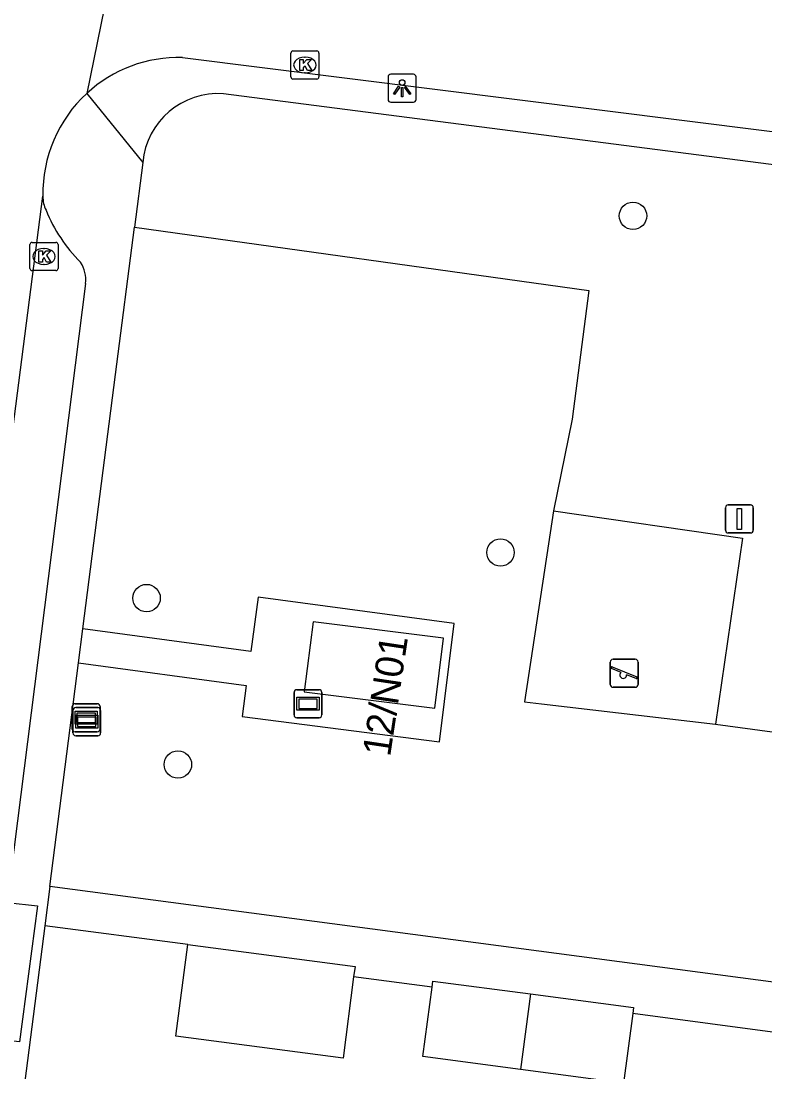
# Model space of a CAD drawing. Extents: x 162186 to 163152, y 385513 to 386513.
# Drawn here: x 162376.01 to 162402.52, y 386225.15 to 386262.59 of the extents above; entities that cross this region are included whole.
import ezdxf

# ---------------------------------------------------------------- set-up
doc = ezdxf.new("R2010")
doc.units = 0
for name, color, linetype in [('IMGEO_Boom', 7, 'Continuous'), ('IMGEO_Groenvoorziening', 7, 'Continuous'), ('IMGEO_Kolk', 7, 'Continuous'), ('IMGEO_Lichtpunt', 7, 'Continuous'), ('IMGEO_Pand', 7, 'Continuous'), ('IMGEO_Pand_nummerreeks', 7, 'Continuous'), ('IMGEO_Rijbaan_lokaal_open', 7, 'Continuous'), ('IMGEO_Speelvoorziening', 7, 'Continuous'), ('IMGEO_Verkeersbordpaal', 7, 'Continuous'), ('IMGEO_Verklikker', 7, 'Continuous'), ('IMGEO_Voetpad_open', 7, 'Continuous')]:
    doc.layers.add(name, color=color, linetype=linetype)

msp = doc.modelspace()

# ---------------------------------------------------------------- linework, layer by layer
at = {"layer": 'IMGEO_Boom'}
for centre in [(162397.82, 386255.655), (162393.1, 386243.657), (162380.485, 386242.035), (162381.602, 386236.105)]:
    msp.add_circle(centre, 0.489, dxfattribs=at)
at = {"layer": 'IMGEO_Groenvoorziening'}
for points in [[(162380.058, 386255.254), (162396.249, 386252.998), (162395.647, 386248.41), (162394.991, 386245.141)], [(162394.991, 386245.141), (162394.812, 386243.965), (162393.957, 386238.339), (162394.557, 386238.269), (162400.761, 386237.546)], [(162394.991, 386245.141), (162401.719, 386244.167), (162400.761, 386237.546)], [(162400.761, 386237.546), (162444.246, 386231.665)]]:
    msp.add_lwpolyline(points, dxfattribs=at)
at = {"layer": 'IMGEO_Kolk'}
for p, q in [((162385.627, 386260.601), (162385.627, 386261.453)), ((162385.702, 386261.527), (162386.554, 386261.527)), ((162386.115, 386261.307), (162386.14, 386261.307)), ((162386.628, 386261.453), (162386.628, 386260.601)), ((162386.554, 386260.527), (162385.702, 386260.527)), ((162386.138, 386260.747), (162386.113, 386260.747)), ((162376.329, 386253.779), (162376.329, 386254.631)), ((162376.404, 386254.705), (162377.256, 386254.705)), ((162376.817, 386254.485), (162376.842, 386254.485)), ((162377.33, 386254.631), (162377.33, 386253.779)), ((162376.84, 386253.925), (162376.815, 386253.925)), ((162377.256, 386253.705), (162376.404, 386253.705))]:
    msp.add_line(p, q, dxfattribs=at)
for points in [[(162385.627, 386260.601), (162385.627, 386261.453)], [(162385.702, 386261.527), (162386.554, 386261.527)], [(162385.948, 386261.227), (162386.071, 386261.227), (162386.071, 386261.076), (162386.201, 386261.227), (162386.365, 386261.227), (162386.219, 386261.076), (162386.372, 386260.827), (162386.22, 386260.827), (162386.135, 386260.991), (162386.071, 386260.924), (162386.071, 386260.827), (162385.948, 386260.827), (162385.948, 386261.227)], [(162386.628, 386261.453), (162386.628, 386260.601)], [(162386.554, 386260.527), (162385.702, 386260.527)], [(162376.329, 386253.779), (162376.329, 386254.631)], [(162376.404, 386254.705), (162377.256, 386254.705)], [(162377.33, 386254.631), (162377.33, 386253.779)], [(162376.65, 386254.405), (162376.773, 386254.405), (162376.773, 386254.254), (162376.903, 386254.405), (162377.067, 386254.405), (162376.921, 386254.254), (162377.074, 386254.005), (162376.922, 386254.005), (162376.837, 386254.169), (162376.773, 386254.102), (162376.773, 386254.005), (162376.65, 386254.005), (162376.65, 386254.405)], [(162377.256, 386253.705), (162376.404, 386253.705)]]:
    msp.add_lwpolyline(points, dxfattribs=at)
for centre, start, end in [((162385.704, 386261.451), 91.552, 178.448), ((162385.704, 386261.451), 91.552, 178.448), ((162386.552, 386261.451), 1.552, 88.448), ((162386.552, 386261.451), 1.552, 88.448), ((162385.704, 386260.603), 181.552, 268.448), ((162385.704, 386260.603), 181.552, 268.448), ((162386.552, 386260.603), 271.552, 358.448), ((162386.552, 386260.603), 271.552, 358.448), ((162376.406, 386254.629), 91.552, 178.448), ((162376.406, 386254.629), 91.552, 178.448), ((162377.254, 386254.629), 1.552, 88.448), ((162377.254, 386254.629), 1.552, 88.448), ((162376.406, 386253.781), 181.552, 268.448), ((162376.406, 386253.781), 181.552, 268.448), ((162377.254, 386253.781), 271.552, 358.448), ((162377.254, 386253.781), 271.552, 358.448)]:
    msp.add_arc(centre, 0.0765, start, end, dxfattribs=at)
for centre, major_axis, ratio, start_param, end_param in [((162386.114, 386261.027), (-0.387, 0.002), 0.722429, 4.712389, 7.853982), ((162386.139, 386261.027), (-0.39, 0.002), 0.717154, 1.570796, 4.712389), ((162376.816, 386254.205), (-0.387, 0.002), 0.722429, 4.712389, 7.853982), ((162376.841, 386254.205), (-0.39, 0.002), 0.717154, 1.570796, 4.712389)]:
    msp.add_ellipse(centre, major_axis=major_axis, ratio=ratio, start_param=start_param, end_param=end_param, dxfattribs=at)
at = {"layer": 'IMGEO_Lichtpunt'}
for p, q in [((162389.094, 386260.604), (162389.094, 386259.797)), ((162389.094, 386260.604), (162389.094, 386259.797)), ((162389.996, 386260.699), (162389.188, 386260.699)), ((162389.996, 386260.699), (162389.188, 386260.699)), ((162390.09, 386259.797), (162390.09, 386260.604)), ((162390.09, 386259.797), (162390.09, 386260.604)), ((162389.188, 386259.703), (162389.996, 386259.703)), ((162389.188, 386259.703), (162389.996, 386259.703))]:
    msp.add_line(p, q, dxfattribs=at)
for points in [[(162389.468, 386260.268), (162389.507, 386260.24), (162389.319, 386259.978), (162389.281, 386260.005), (162389.468, 386260.268)], [(162389.57, 386260.22), (162389.617, 386260.22), (162389.617, 386259.898), (162389.57, 386259.898), (162389.57, 386260.22)], [(162389.68, 386260.24), (162389.718, 386260.267), (162389.905, 386260.005), (162389.866, 386259.977), (162389.68, 386260.24)]]:
    msp.add_lwpolyline(points, dxfattribs=at)
msp.add_circle((162389.593, 386260.402), 0.0994, dxfattribs=at)
for centre, start, end in [((162389.188, 386260.604), 90, 180), ((162389.188, 386260.604), 90, 180), ((162389.996, 386260.604), 0, 90), ((162389.996, 386260.604), 0, 90), ((162389.188, 386259.797), 180, 270), ((162389.188, 386259.797), 180, 270), ((162389.996, 386259.797), 270, 0), ((162389.996, 386259.797), 270, 360)]:
    msp.add_arc(centre, 0.0946, start, end, dxfattribs=at)
at = {"layer": 'IMGEO_Pand'}
for points in [[(162391.063, 386240.611), (162386.417, 386241.187), (162386.107, 386238.691), (162390.754, 386238.115), (162391.063, 386240.611)], [(162387.864, 386228.54), (162387.486, 386225.646), (162381.529, 386226.425), (162381.957, 386229.693)], [(162381.957, 386229.693), (162387.913, 386228.914), (162387.864, 386228.54)], [(162390.66, 386228.176), (162390.688, 386228.391), (162394.171, 386227.932)], [(162393.815, 386225.238), (162390.332, 386225.698), (162390.66, 386228.176)], [(162394.171, 386227.932), (162393.815, 386225.238)], [(162394.171, 386227.932), (162397.839, 386227.447), (162397.81, 386227.229)], [(162397.81, 386227.229), (162397.483, 386224.754), (162393.815, 386225.238)]]:
    msp.add_lwpolyline(points, dxfattribs=at)
at = {"layer": 'IMGEO_Rijbaan_lokaal_open'}
for points in [[(162380.866, 386272.311), (162378.352, 386260.016)], [(162381.763, 386261.292), (162441.402, 386253.817), (162444.495, 386253.412), (162444.58, 386253.405), (162444.664, 386253.405), (162444.749, 386253.412), (162444.832, 386253.427), (162444.914, 386253.45), (162444.994, 386253.48), (162445.07, 386253.517), (162445.143, 386253.56), (162445.213, 386253.611), (162446.476, 386254.607), (162446.599, 386254.696), (162446.743, 386254.783), (162446.893, 386254.857), (162447.05, 386254.916), (162447.212, 386254.962), (162447.377, 386254.993), (162447.544, 386255.009), (162447.712, 386255.01), (162447.879, 386254.996), (162448.543, 386254.91)], [(162370.766, 386209.623), (162376.791, 386256.355)]]:
    msp.add_lwpolyline(points, dxfattribs=at)
for centre, radius, start, end in [((162381.629, 386256.453), 4.841, 88.4154, 132.6046), ((162381.634, 386256.454), 4.844, 132.6491, 181.1655)]:
    msp.add_arc(centre, radius, start, end, dxfattribs=at)
at = {"layer": 'IMGEO_Speelvoorziening'}
for p, q in [((162397.011, 386238.957), (162397.011, 386239.757)), ((162397.011, 386239.757), (162397.011, 386238.957)), ((162397.394, 386239.385), (162397.055, 386239.522)), ((162397.08, 386239.582), (162397.956, 386239.229)), ((162397.111, 386239.857), (162397.901, 386239.857)), ((162397.901, 386239.857), (162397.111, 386239.857)), ((162398.001, 386239.757), (162398.001, 386238.957)), ((162398.001, 386238.957), (162398.001, 386239.757)), ((162397.932, 386239.169), (162397.592, 386239.306)), ((162397.901, 386238.857), (162397.111, 386238.857)), ((162397.111, 386238.857), (162397.901, 386238.857))]:
    msp.add_line(p, q, dxfattribs=at)
for centre, radius, start, end in [((162397.111, 386239.757), 0.1, 90, 180), ((162397.111, 386239.757), 0.1, 90, 180), ((162397.068, 386239.552), 0.0327, 68.078, 248.078), ((162397.901, 386239.757), 0.1, 0, 90), ((162397.901, 386239.757), 0.1, 360, 90), ((162397.473, 386239.295), 0.12, 130.9928, 5.1632), ((162397.944, 386239.199), 0.0327, 248.078, 68.078), ((162397.111, 386238.957), 0.1, 180, 270), ((162397.111, 386238.957), 0.1, 180, 270), ((162397.901, 386238.957), 0.1, 270, 0), ((162397.901, 386238.957), 0.1, 270, 0)]:
    msp.add_arc(centre, radius, start, end, dxfattribs=at)
at = {"layer": 'IMGEO_Verkeersbordpaal'}
for p, q in [((162401.117, 386244.455), (162401.117, 386245.255)), ((162401.117, 386245.255), (162401.117, 386244.455)), ((162401.217, 386245.355), (162402.007, 386245.355)), ((162402.007, 386245.355), (162401.217, 386245.355)), ((162402.107, 386245.255), (162402.107, 386244.455)), ((162402.107, 386244.455), (162402.107, 386245.255)), ((162402.007, 386244.355), (162401.217, 386244.355)), ((162401.217, 386244.355), (162402.007, 386244.355))]:
    msp.add_line(p, q, dxfattribs=at)
msp.add_lwpolyline([(162401.537, 386245.23), (162401.687, 386245.23), (162401.687, 386244.48), (162401.537, 386244.48), (162401.537, 386245.23)], dxfattribs=at)
for centre, start, end in [((162401.217, 386245.255), 90, 180), ((162401.217, 386245.255), 90, 180), ((162402.007, 386245.255), 0, 90), ((162402.007, 386245.255), 360, 90), ((162401.217, 386244.455), 180, 270), ((162401.217, 386244.455), 180, 270), ((162402.007, 386244.455), 270, 0), ((162402.007, 386244.455), 270, 0)]:
    msp.add_arc(centre, 0.1, start, end, dxfattribs=at)
at = {"layer": 'IMGEO_Verklikker'}
for p, q in [((162385.841, 386238.771), (162386.631, 386238.771)), ((162386.631, 386238.771), (162385.841, 386238.771)), ((162385.741, 386237.871), (162385.741, 386238.671)), ((162385.741, 386238.671), (162385.741, 386237.871)), ((162386.731, 386238.671), (162386.731, 386237.871)), ((162386.731, 386237.871), (162386.731, 386238.671)), ((162377.837, 386237.37), (162377.837, 386238.17)), ((162377.837, 386238.17), (162377.837, 386237.37)), ((162377.858, 386237.231), (162377.858, 386238.031)), ((162377.858, 386238.031), (162377.858, 386237.231)), ((162377.937, 386238.27), (162378.727, 386238.27)), ((162378.727, 386238.27), (162377.937, 386238.27)), ((162377.958, 386238.131), (162378.748, 386238.131)), ((162378.748, 386238.131), (162377.958, 386238.131)), ((162378.827, 386238.17), (162378.827, 386237.37)), ((162378.827, 386237.37), (162378.827, 386238.17)), ((162378.848, 386238.031), (162378.848, 386237.231)), ((162378.848, 386237.231), (162378.848, 386238.031)), ((162386.631, 386237.771), (162385.841, 386237.771)), ((162385.841, 386237.771), (162386.631, 386237.771)), ((162378.727, 386237.27), (162377.937, 386237.27)), ((162377.937, 386237.27), (162378.727, 386237.27)), ((162378.748, 386237.131), (162377.958, 386237.131)), ((162377.958, 386237.131), (162378.748, 386237.131))]:
    msp.add_line(p, q, dxfattribs=at)
for points in [[(162385.842, 386238.503), (162386.63, 386238.503), (162386.63, 386238.039), (162385.842, 386238.039), (162385.842, 386238.503)], [(162385.907, 386238.438), (162385.907, 386238.104), (162386.565, 386238.104), (162386.565, 386238.438), (162385.907, 386238.438)], [(162377.938, 386238.002), (162378.726, 386238.002), (162378.726, 386237.538), (162377.938, 386237.538), (162377.938, 386238.002)], [(162377.959, 386237.863), (162378.747, 386237.863), (162378.747, 386237.399), (162377.959, 386237.399), (162377.959, 386237.863)], [(162378.003, 386237.937), (162378.003, 386237.603), (162378.661, 386237.603), (162378.661, 386237.937), (162378.003, 386237.937)], [(162378.024, 386237.798), (162378.024, 386237.464), (162378.682, 386237.464), (162378.682, 386237.798), (162378.024, 386237.798)]]:
    msp.add_lwpolyline(points, dxfattribs=at)
for centre, start, end in [((162385.841, 386238.671), 90, 180), ((162385.841, 386238.671), 90, 180), ((162386.631, 386238.671), 0, 90), ((162386.631, 386238.671), 360, 90), ((162377.937, 386238.17), 90, 180), ((162377.937, 386238.17), 90, 180), ((162377.958, 386238.031), 90, 180), ((162377.958, 386238.031), 90, 180), ((162378.727, 386238.17), 0, 90), ((162378.727, 386238.17), 360, 90), ((162378.748, 386238.031), 0, 90), ((162378.748, 386238.031), 360, 90), ((162385.841, 386237.871), 180, 270), ((162385.841, 386237.871), 180, 270), ((162386.631, 386237.871), 270, 0), ((162386.631, 386237.871), 270, 0), ((162377.937, 386237.37), 180, 270), ((162377.937, 386237.37), 180, 270), ((162378.727, 386237.37), 270, 0), ((162378.727, 386237.37), 270, 0), ((162377.958, 386237.231), 180, 270), ((162377.958, 386237.231), 180, 270), ((162378.748, 386237.231), 270, 0), ((162378.748, 386237.231), 270, 0)]:
    msp.add_arc(centre, 0.1, start, end, dxfattribs=at)
at = {"layer": 'IMGEO_Voetpad_open'}
for points in [[(162378.352, 386260.016), (162380.347, 386257.556)], [(162446.843, 386251.794), (162383.232, 386260.004)], [(162380.347, 386257.556), (162380.058, 386255.254)], [(162378.219, 386240.944), (162379.383, 386250), (162380.058, 386255.254)], [(162378.308, 386253.244), (162375.519, 386231.187)], [(162378.062, 386239.731), (162384.04, 386238.926), (162383.895, 386237.813), (162390.927, 386236.91), (162391.45, 386241.133), (162384.465, 386242.066), (162384.196, 386240.134), (162378.219, 386240.944)], [(162378.062, 386239.731), (162378.219, 386240.944)], [(162377.037, 386231.755), (162378.062, 386239.731)], [(162377.037, 386231.755), (162376.857, 386230.36)], [(162421.397, 386226.652), (162421.248, 386226.661), (162421.151, 386225.931), (162377.037, 386231.755)], [(162375.519, 386231.187), (162376.6, 386231.076), (162375.959, 386226.225), (162374.902, 386226.342)], [(162376.857, 386230.36), (162373.813, 386206.829)], [(162381.957, 386229.693), (162376.857, 386230.36)], [(162390.66, 386228.176), (162387.864, 386228.54)], [(162403.324, 386226.502), (162397.81, 386227.229)]]:
    msp.add_lwpolyline(points, dxfattribs=at)
for centre, radius, start, end in [((162383.044, 386257.301), 2.709, 86.029, 174.602), ((162377.854, 386256.329), 1.064, 178.5834, 206.45), ((162382.035, 386257.921), 5.533, 201.9256, 225.155), ((162377.203, 386253.385), 1.114, 352.7432, 33.3903)]:
    msp.add_arc(centre, radius, start, end, dxfattribs=at)

# ---------------------------------------------------------------- texts
at = {"layer": 'IMGEO_Pand_nummerreeks'}
msp.add_text('12/N01', height=1, rotation=81.4692, dxfattribs=at).set_placement((162389.163, 386236.358))

doc.saveas('drawing.dxf')
